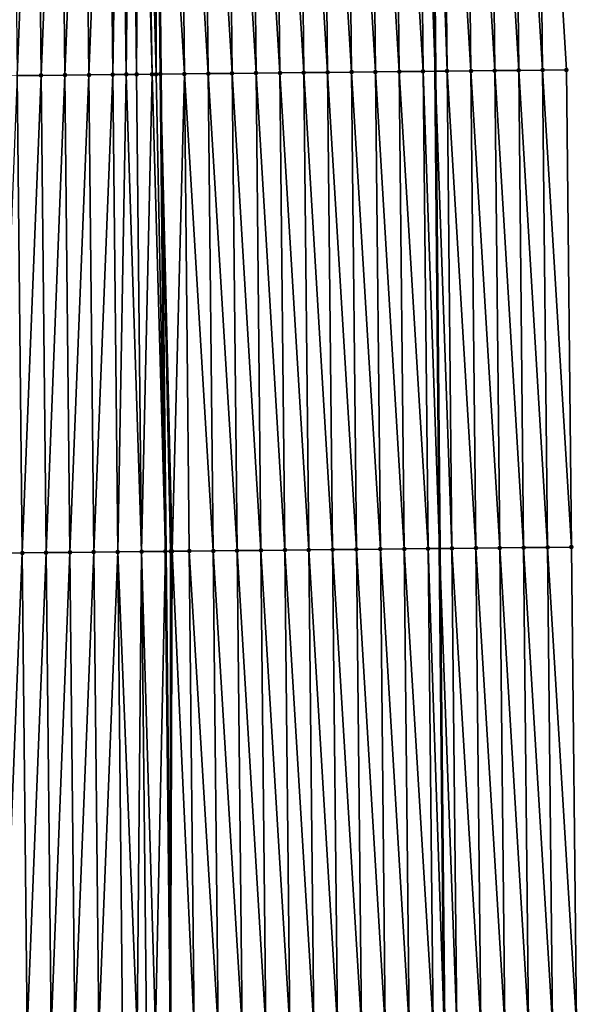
# Model space of a CAD drawing. Header units: feet. Extents: x 2007189 to 2022806, y 818621 to 837694.
# Tile 307 of 656: x 2011379 to 2011403, y 828468 to 828510. Entities that reach past the tile are written whole.
import ezdxf

# ---------------------------------------------------------------- set-up
doc = ezdxf.new("R2010")
doc.units = ezdxf.units.FT
doc.header["$MEASUREMENT"] = 0
for name, color, linetype, lineweight in [('EP_Travel Lane', 172, 'Continuous', 53), ('Road Shots', 141, 'Continuous', 100), ('Road X-Section', 40, 'Continuous', 13), ('STRIPING', 60, 'Continuous', 53)]:
    doc.layers.add(name, color=color, linetype=linetype, lineweight=lineweight)
doc.layers.add('I-77-MM17-21_SB-Surface-Border', color=7, linetype='Continuous')
doc.layers.add('I-77-MM17-21_SB-Surface-TIN', color=7, linetype='Continuous')

msp = doc.modelspace()

# ---------------------------------------------------------------- linework, layer by layer
at = {"layer": 'EP_Travel Lane'}
msp.add_polyline3d([(2011395.58455164, 828607.3902502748, 314.5817992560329), (2011395.768281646, 828587.3914331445, 314.459898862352), (2011395.952013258, 828567.3924413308, 314.361462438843), (2011396.135741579, 828547.3938077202, 314.214938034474), (2011396.319470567, 828527.3951014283, 314.0781827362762), (2011396.503200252, 828507.3963193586, 313.9515696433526), (2011396.686926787, 828487.3978801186, 313.7789906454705), (2011396.870653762, 828467.3993930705, 313.6128010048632), (2011397.054381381, 828447.4008358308, 313.4560295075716), (2011397.238109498, 828427.4022243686, 313.3065585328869), (2011397.466386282, 828407.4191252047, 313.202241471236), (2011397.702721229, 828387.420848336, 313.0820185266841), (2011397.939057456, 828367.4224631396, 312.9877514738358), (2011398.175394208, 828347.4240335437, 312.9041139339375)], dxfattribs=at)
at = {"layer": 'I-77-MM17-21_SB-Surface-Border', "color": 3, "linetype": 'Continuous', "lineweight": -3}
msp.add_polyline3d([(2011398.958411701, 828607.4260055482, 314.4802499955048), (2011400.165808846, 828587.4380073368, 314.3315114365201), (2011400.373261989, 828567.4394243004, 314.2112514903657), (2011400.580713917, 828547.4409584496, 314.0752339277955), (2011400.788166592, 828527.4424205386, 313.9489078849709), (2011401.995561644, 828507.4546241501, 313.773077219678), (2011402.203010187, 828487.4564845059, 313.5933249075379), (2011402.410460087, 828467.4582141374, 313.4310772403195), (2011402.617910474, 828447.4598968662, 313.2751229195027), (2011401.825418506, 828427.450835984, 313.1689540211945), (2011402.052226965, 828407.4726198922, 313.0491666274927), (2011402.282727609, 828387.4741896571, 312.9495928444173), (2011402.513229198, 828367.4756775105, 312.8696366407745), (2011402.743730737, 828347.4771696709, 312.788627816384)], dxfattribs=at)
at = {"layer": 'I-77-MM17-21_SB-Surface-TIN', "color": 128, "linetype": 'Continuous', "lineweight": -3}
for points in [[(2011378.996813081, 828507.2146942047, 313.954875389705), (2011379.789309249, 828527.2233501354, 314.1153987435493), (2011378.789362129, 828527.2130659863, 314.1034987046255)], [(2011378.996813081, 828507.2146942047, 313.954875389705), (2011379.996759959, 828507.225001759, 313.9636337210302), (2011379.789309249, 828527.2233501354, 314.1153987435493)], [(2011379.996759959, 828507.225001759, 313.9636337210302), (2011380.789256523, 828527.233619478, 314.1292855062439), (2011379.789309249, 828527.2233501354, 314.1153987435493)], [(2011379.996759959, 828507.225001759, 313.9636337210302), (2011380.996706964, 828507.235297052, 313.9740372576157), (2011380.789256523, 828527.233619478, 314.1292855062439)], [(2011380.996706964, 828507.235297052, 313.9740372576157), (2011381.789203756, 828527.2438928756, 314.1426281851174), (2011380.789256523, 828527.233619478, 314.1292855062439)], [(2011380.996706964, 828507.235297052, 313.9740372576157), (2011381.996653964, 828507.2455927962, 313.9843802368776), (2011381.789203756, 828527.2438928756, 314.1426281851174)], [(2011381.996653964, 828507.2455927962, 313.9843802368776), (2011382.789150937, 828527.254171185, 314.1553117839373), (2011381.789203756, 828527.2438928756, 314.1426281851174)], [(2011381.996653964, 828507.2455927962, 313.9843802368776), (2011382.996601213, 828507.2558646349, 313.9979308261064), (2011382.789150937, 828527.254171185, 314.1553117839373)], [(2011382.996601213, 828507.2558646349, 313.9979308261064), (2011383.304815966, 828527.2594702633, 314.162035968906), (2011382.789150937, 828527.254171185, 314.1553117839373)], [(2011382.996601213, 828507.2558646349, 313.9979308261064), (2011383.561675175, 828507.2616686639, 314.0056722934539), (2011383.304815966, 828527.2594702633, 314.162035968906)], [(2011383.561675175, 828507.2616686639, 314.0056722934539), (2011383.789098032, 828527.2644578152, 314.1668789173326), (2011383.304815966, 828527.2594702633, 314.162035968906)], [(2011383.561675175, 828507.2616686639, 314.0056722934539), (2011383.996548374, 828507.266144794, 314.0103650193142), (2011383.789098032, 828527.2644578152, 314.1668789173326)], [(2011383.996548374, 828507.266144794, 314.0103650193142), (2011384.120772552, 828527.2678876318, 314.1683244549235), (2011383.789098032, 828527.2644578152, 314.1668789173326)], [(2011383.996548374, 828507.266144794, 314.0103650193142), (2011384.642093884, 828507.2728138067, 314.0140518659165), (2011384.120772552, 828527.2678876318, 314.1683244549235)], [(2011384.642093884, 828507.2728138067, 314.0140518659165), (2011384.296667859, 828527.2697114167, 314.1684380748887), (2011384.120772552, 828527.2678876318, 314.1683244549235)], [(2011384.809132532, 828507.2745449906, 314.0142628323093), (2011384.789036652, 828527.2748331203, 314.1665372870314), (2011384.296667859, 828527.2697114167, 314.1684380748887)], [(2011384.642093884, 828507.2728138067, 314.0140518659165), (2011384.809132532, 828507.2745449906, 314.0142628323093), (2011384.296667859, 828527.2697114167, 314.1684380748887)], [(2011385.996440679, 828507.2868998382, 314.0091053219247), (2011385.78898984, 828527.2852607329, 314.1591981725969), (2011384.789036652, 828527.2748331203, 314.1665372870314)], [(2011385.996440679, 828507.2868998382, 314.0091053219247), (2011384.789036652, 828527.2748331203, 314.1665372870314), (2011384.99648731, 828507.2764895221, 314.0141248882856)], [(2011384.809132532, 828507.2745449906, 314.0142628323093), (2011384.99648731, 828507.2764895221, 314.0141248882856), (2011384.789036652, 828527.2748331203, 314.1665372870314)], [(2011386.996386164, 828507.2973416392, 313.9998506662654), (2011386.788935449, 828527.2956905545, 314.1515521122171), (2011385.78898984, 828527.2852607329, 314.1591981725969)], [(2011385.996440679, 828507.2868998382, 314.0091053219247), (2011386.996386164, 828507.2973416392, 313.9998506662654), (2011385.78898984, 828527.2852607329, 314.1591981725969)], [(2011387.996331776, 828507.307771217, 313.9922360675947), (2011387.788880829, 828527.3061425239, 314.1409343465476), (2011386.788935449, 828527.2956905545, 314.1515521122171)], [(2011386.996386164, 828507.2973416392, 313.9998506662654), (2011387.996331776, 828507.307771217, 313.9922360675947), (2011386.788935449, 828527.2956905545, 314.1515521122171)], [(2011388.996277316, 828507.3182078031, 313.9836811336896), (2011388.788826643, 828527.3165526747, 314.1359276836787), (2011387.788880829, 828527.3061425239, 314.1409343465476)], [(2011387.996331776, 828507.307771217, 313.9922360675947), (2011388.996277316, 828507.3182078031, 313.9836811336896), (2011387.788880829, 828527.3061425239, 314.1409343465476)], [(2011389.996223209, 828507.3286102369, 313.9797086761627), (2011389.788772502, 828527.3269584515, 314.1315079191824), (2011388.788826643, 828527.3165526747, 314.1359276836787)], [(2011388.996277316, 828507.3182078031, 313.9836811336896), (2011389.996223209, 828507.3286102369, 313.9797086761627), (2011388.788826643, 828527.3165526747, 314.1359276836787)], [(2011390.996169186, 828507.3390047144, 313.9768037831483), (2011390.788718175, 828527.3373821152, 314.1246881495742), (2011389.788772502, 828527.3269584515, 314.1315079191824)], [(2011389.996223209, 828507.3286102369, 313.9797086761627), (2011390.996169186, 828507.3390047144, 313.9768037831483), (2011389.788772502, 828527.3269584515, 314.1315079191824)], [(2011391.99611525, 828507.3493906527, 313.9750446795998), (2011391.788663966, 828527.3477944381, 314.1193900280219), (2011390.788718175, 828527.3373821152, 314.1246881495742)], [(2011390.996169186, 828507.3390047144, 313.9768037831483), (2011391.99611525, 828507.3493906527, 313.9750446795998), (2011390.788718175, 828527.3373821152, 314.1246881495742)], [(2011392.996061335, 828507.3597747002, 313.9735392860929), (2011392.788609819, 828527.3582007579, 314.1148974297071), (2011391.788663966, 828527.3477944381, 314.1193900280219)], [(2011391.99611525, 828507.3493906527, 313.9750446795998), (2011392.996061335, 828507.3597747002, 313.9735392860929), (2011391.788663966, 828527.3477944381, 314.1193900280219)], [(2011393.996007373, 828507.3701631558, 313.9714423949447), (2011393.7885556, 828527.3686141, 314.10946256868), (2011392.788609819, 828527.3582007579, 314.1148974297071)], [(2011392.996061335, 828507.3597747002, 313.9735392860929), (2011393.996007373, 828507.3701631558, 313.9714423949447), (2011392.788609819, 828527.3582007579, 314.1148974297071)], [(2011394.99595327, 828507.3805652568, 313.9675146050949), (2011394.788501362, 828527.379029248, 314.103785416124), (2011393.7885556, 828527.3686141, 314.10946256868)], [(2011393.996007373, 828507.3701631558, 313.9714423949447), (2011394.99595327, 828507.3805652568, 313.9675146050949), (2011393.7885556, 828527.3686141, 314.10946256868)], [(2011395.995898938, 828507.3909894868, 313.9606175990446), (2011395.788446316, 828527.3895221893, 314.0876700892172), (2011394.788501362, 828527.379029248, 314.103785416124)], [(2011394.99595327, 828507.3805652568, 313.9675146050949), (2011395.995898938, 828507.3909894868, 313.9606175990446), (2011394.788501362, 828527.379029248, 314.103785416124)], [(2011395.788446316, 828527.3895221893, 314.0876700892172), (2011396.503200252, 828507.3963193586, 313.9515696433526), (2011396.319470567, 828527.3951014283, 314.0781827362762)], [(2011395.995898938, 828507.3909894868, 313.9606175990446), (2011396.503200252, 828507.3963193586, 313.9515696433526), (2011395.788446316, 828527.3895221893, 314.0876700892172)], [(2011396.99584376, 828507.4014952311, 313.9427831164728), (2011396.788391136, 828527.4000281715, 314.0698049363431), (2011396.319470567, 828527.3951014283, 314.0781827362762)], [(2011396.99584376, 828507.4014952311, 313.9427831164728), (2011396.319470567, 828527.3951014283, 314.0781827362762), (2011396.503200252, 828507.3963193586, 313.9515696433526)], [(2011397.995787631, 828507.4120926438, 313.9126487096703), (2011397.788335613, 828527.4105671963, 314.0475061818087), (2011396.788391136, 828527.4000281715, 314.0698049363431)], [(2011396.99584376, 828507.4014952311, 313.9427831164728), (2011397.995787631, 828507.4120926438, 313.9126487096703), (2011396.788391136, 828527.4000281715, 314.0698049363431)], [(2011398.99573108, 828507.4227307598, 313.8770528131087), (2011398.788279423, 828527.4211705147, 314.0165806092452), (2011397.788335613, 828527.4105671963, 314.0475061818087)], [(2011397.995787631, 828507.4120926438, 313.9126487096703), (2011398.99573108, 828507.4227307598, 313.8770528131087), (2011397.788335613, 828527.4105671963, 314.0475061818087)], [(2011399.995674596, 828507.4333623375, 313.8423342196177), (2011399.788222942, 828527.4318017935, 313.9819033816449), (2011398.788279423, 828527.4211705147, 314.0165806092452)], [(2011398.99573108, 828507.4227307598, 313.8770528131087), (2011399.995674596, 828507.4333623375, 313.8423342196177), (2011398.788279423, 828527.4211705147, 314.0165806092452)], [(2011400.995618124, 828507.4439928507, 313.8077584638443), (2011400.788166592, 828527.4424205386, 313.9489078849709), (2011399.788222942, 828527.4318017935, 313.9819033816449)], [(2011399.995674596, 828507.4333623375, 313.8423342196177), (2011400.995618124, 828507.4439928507, 313.8077584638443), (2011399.788222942, 828527.4318017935, 313.9819033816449)], [(2011400.995618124, 828507.4439928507, 313.8077584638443), (2011401.995561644, 828507.4546241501, 313.773077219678), (2011400.788166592, 828527.4424205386, 313.9489078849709)], [(2011387.203835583, 828487.299117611, 313.8314020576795), (2011386.996386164, 828507.2973416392, 313.9998506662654), (2011385.996440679, 828507.2868998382, 314.0091053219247)], [(2011388.203781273, 828487.3095396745, 313.8247969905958), (2011387.996331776, 828507.307771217, 313.9922360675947), (2011386.996386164, 828507.2973416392, 313.9998506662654)], [(2011387.203835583, 828487.299117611, 313.8314020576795), (2011388.203781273, 828487.3095396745, 313.8247969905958), (2011386.996386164, 828507.2973416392, 313.9998506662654)], [(2011389.2037271, 828487.3199485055, 313.8199674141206), (2011388.996277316, 828507.3182078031, 313.9836811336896), (2011387.996331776, 828507.307771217, 313.9922360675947)], [(2011388.203781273, 828487.3095396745, 313.8247969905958), (2011389.2037271, 828487.3199485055, 313.8199674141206), (2011387.996331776, 828507.307771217, 313.9922360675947)], [(2011390.203673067, 828487.3303439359, 313.8169359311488), (2011389.996223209, 828507.3286102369, 313.9797086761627), (2011388.996277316, 828507.3182078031, 313.9836811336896)], [(2011389.2037271, 828487.3199485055, 313.8199674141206), (2011390.203673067, 828487.3303439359, 313.8169359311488), (2011388.996277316, 828507.3182078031, 313.9836811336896)], [(2011391.203618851, 828487.3407569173, 313.8115494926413), (2011390.996169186, 828507.3390047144, 313.9768037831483), (2011389.996223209, 828507.3286102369, 313.9797086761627)], [(2011390.203673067, 828487.3303439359, 313.8169359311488), (2011391.203618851, 828487.3407569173, 313.8115494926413), (2011389.996223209, 828507.3286102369, 313.9797086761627)], [(2011392.203564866, 828487.3511476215, 313.8091521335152), (2011391.99611525, 828507.3493906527, 313.9750446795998), (2011390.996169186, 828507.3390047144, 313.9768037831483)], [(2011391.203618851, 828487.3407569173, 313.8115494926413), (2011392.203564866, 828487.3511476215, 313.8091521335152), (2011390.996169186, 828507.3390047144, 313.9768037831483)], [(2011393.203510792, 828487.361547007, 313.8055899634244), (2011392.996061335, 828507.3597747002, 313.9735392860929), (2011391.99611525, 828507.3493906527, 313.9750446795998)], [(2011392.203564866, 828487.3511476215, 313.8091521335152), (2011393.203510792, 828487.361547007, 313.8055899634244), (2011391.99611525, 828507.3493906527, 313.9750446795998)], [(2011394.203456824, 828487.3719361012, 313.8034086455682), (2011393.996007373, 828507.3701631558, 313.9714423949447), (2011392.996061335, 828507.3597747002, 313.9735392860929)], [(2011393.203510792, 828487.361547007, 313.8055899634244), (2011394.203456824, 828487.3719361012, 313.8034086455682), (2011392.996061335, 828507.3597747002, 313.9735392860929)], [(2011395.203402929, 828487.3823181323, 313.8021750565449), (2011394.99595327, 828507.3805652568, 313.9675146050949), (2011393.996007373, 828507.3701631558, 313.9714423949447)], [(2011394.203456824, 828487.3719361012, 313.8034086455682), (2011395.203402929, 828487.3823181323, 313.8021750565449), (2011393.996007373, 828507.3701631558, 313.9714423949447)], [(2011396.203348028, 828487.3927972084, 313.787920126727), (2011395.995898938, 828507.3909894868, 313.9606175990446), (2011394.99595327, 828507.3805652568, 313.9675146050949)], [(2011395.203402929, 828487.3823181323, 313.8021750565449), (2011396.203348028, 828487.3927972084, 313.787920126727), (2011394.99595327, 828507.3805652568, 313.9675146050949)], [(2011395.995898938, 828507.3909894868, 313.9606175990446), (2011396.686926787, 828487.3978801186, 313.7789906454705), (2011396.503200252, 828507.3963193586, 313.9515696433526)], [(2011396.203348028, 828487.3927972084, 313.787920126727), (2011396.686926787, 828487.3978801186, 313.7789906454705), (2011395.995898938, 828507.3909894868, 313.9606175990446)], [(2011397.203292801, 828487.4033076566, 313.7694557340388), (2011396.99584376, 828507.4014952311, 313.9427831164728), (2011396.503200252, 828507.3963193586, 313.9515696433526)], [(2011397.203292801, 828487.4033076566, 313.7694557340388), (2011396.503200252, 828507.3963193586, 313.9515696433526), (2011396.686926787, 828487.3978801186, 313.7789906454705)], [(2011398.203235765, 828487.4139925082, 313.7275901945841), (2011397.995787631, 828507.4120926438, 313.9126487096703), (2011396.99584376, 828507.4014952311, 313.9427831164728)], [(2011397.203292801, 828487.4033076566, 313.7694557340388), (2011398.203235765, 828487.4139925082, 313.7275901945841), (2011396.99584376, 828507.4014952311, 313.9427831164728)], [(2011399.203179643, 828487.424589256, 313.6975462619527), (2011398.99573108, 828507.4227307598, 313.8770528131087), (2011397.995787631, 828507.4120926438, 313.9126487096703)], [(2011398.203235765, 828487.4139925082, 313.7275901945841), (2011399.203179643, 828487.424589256, 313.6975462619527), (2011397.995787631, 828507.4120926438, 313.9126487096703)], [(2011400.203123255, 828487.4352116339, 313.6640633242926), (2011399.995674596, 828507.4333623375, 313.8423342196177), (2011398.99573108, 828507.4227307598, 313.8770528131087)], [(2011399.203179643, 828487.424589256, 313.6975462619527), (2011400.203123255, 828487.4352116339, 313.6640633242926), (2011398.99573108, 828507.4227307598, 313.8770528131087)], [(2011401.203066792, 828487.4458412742, 313.6296059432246), (2011400.995618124, 828507.4439928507, 313.8077584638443), (2011399.995674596, 828507.4333623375, 313.8423342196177)], [(2011400.203123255, 828487.4352116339, 313.6640633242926), (2011401.203066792, 828487.4458412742, 313.6296059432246), (2011399.995674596, 828507.4333623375, 313.8423342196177)], [(2011402.203010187, 828487.4564845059, 313.5933249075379), (2011401.995561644, 828507.4546241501, 313.773077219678), (2011400.995618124, 828507.4439928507, 313.8077584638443)], [(2011401.203066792, 828487.4458412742, 313.6296059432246), (2011402.203010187, 828487.4564845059, 313.5933249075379), (2011400.995618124, 828507.4439928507, 313.8077584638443)], [(2011378.204315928, 828487.2061331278, 313.7816147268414), (2011379.204262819, 828487.2164394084, 313.7905452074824), (2011378.996813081, 828507.2146942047, 313.954875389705)], [(2011379.204262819, 828487.2164394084, 313.7905452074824), (2011379.996759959, 828507.225001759, 313.9636337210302), (2011378.996813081, 828507.2146942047, 313.954875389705)], [(2011379.204262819, 828487.2164394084, 313.7905452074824), (2011380.204209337, 828487.2267815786, 313.7946600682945), (2011379.996759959, 828507.225001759, 313.9636337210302)], [(2011380.204209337, 828487.2267815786, 313.7946600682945), (2011380.996706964, 828507.235297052, 313.9740372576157), (2011379.996759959, 828507.225001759, 313.9636337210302)], [(2011380.204209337, 828487.2267815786, 313.7946600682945), (2011381.204155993, 828487.2371105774, 313.8005422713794), (2011380.996706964, 828507.235297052, 313.9740372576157)], [(2011381.204155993, 828487.2371105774, 313.8005422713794), (2011381.996653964, 828507.2455927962, 313.9843802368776), (2011380.996706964, 828507.235297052, 313.9740372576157)], [(2011381.204155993, 828487.2371105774, 313.8005422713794), (2011382.204102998, 828487.247405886, 313.8109449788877), (2011381.996653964, 828507.2455927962, 313.9843802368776)], [(2011382.204102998, 828487.247405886, 313.8109449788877), (2011382.996601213, 828507.2558646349, 313.9979308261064), (2011381.996653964, 828507.2455927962, 313.9843802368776)], [(2011382.204102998, 828487.247405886, 313.8109449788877), (2011383.204050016, 828487.2576999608, 313.8215132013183), (2011382.996601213, 828507.2558646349, 313.9979308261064)], [(2011383.204050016, 828487.2576999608, 313.8215132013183), (2011383.561675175, 828507.2616686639, 314.0056722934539), (2011382.996601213, 828507.2558646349, 313.9979308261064)], [(2011383.204050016, 828487.2576999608, 313.8215132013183), (2011384.203997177, 828487.2679802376, 313.8339328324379), (2011383.561675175, 828507.2616686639, 314.0056722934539)], [(2011384.203997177, 828487.2679802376, 313.8339328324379), (2011383.996548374, 828507.266144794, 314.0103650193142), (2011383.561675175, 828507.2616686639, 314.0056722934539)], [(2011384.203997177, 828487.2679802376, 313.8339328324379), (2011384.642093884, 828507.2728138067, 314.0140518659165), (2011383.996548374, 828507.266144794, 314.0103650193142)], [(2011384.203997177, 828487.2679802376, 313.8339328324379), (2011385.203936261, 828487.2783105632, 313.8396264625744), (2011384.642093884, 828507.2728138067, 314.0140518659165)], [(2011384.642093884, 828507.2728138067, 314.0140518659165), (2011385.203936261, 828487.2783105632, 313.8396264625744), (2011384.809132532, 828507.2745449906, 314.0142628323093)], [(2011384.809132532, 828507.2745449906, 314.0142628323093), (2011385.203936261, 828487.2783105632, 313.8396264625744), (2011384.99648731, 828507.2764895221, 314.0141248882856)], [(2011385.481719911, 828487.2811886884, 313.8400872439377), (2011385.996440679, 828507.2868998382, 314.0091053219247), (2011384.99648731, 828507.2764895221, 314.0141248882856)], [(2011385.416961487, 828487.2805172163, 313.8400479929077), (2011384.99648731, 828507.2764895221, 314.0141248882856), (2011385.203936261, 828487.2783105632, 313.8396264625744)], [(2011385.416961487, 828487.2805172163, 313.8400479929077), (2011385.481719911, 828487.2811886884, 313.8400872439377), (2011384.99648731, 828507.2764895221, 314.0141248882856)], [(2011385.481719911, 828487.2811886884, 313.8400872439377), (2011386.203889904, 828487.288694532, 313.8381434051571), (2011385.996440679, 828507.2868998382, 314.0091053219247)], [(2011386.203889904, 828487.288694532, 313.8381434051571), (2011387.203835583, 828487.299117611, 313.8314020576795), (2011385.996440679, 828507.2868998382, 314.0091053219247)], [(2011378.411765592, 828467.2078855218, 313.6163278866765), (2011379.204262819, 828487.2164394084, 313.7905452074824), (2011378.204315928, 828487.2061331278, 313.7816147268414)], [(2011378.411765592, 828467.2078855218, 313.6163278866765), (2011379.411712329, 828467.2182067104, 313.6232573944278), (2011379.204262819, 828487.2164394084, 313.7905452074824)], [(2011379.411712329, 828467.2182067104, 313.6232573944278), (2011380.204209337, 828487.2267815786, 313.7946600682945), (2011379.204262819, 828487.2164394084, 313.7905452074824)], [(2011379.411712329, 828467.2182067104, 313.6232573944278), (2011380.411658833, 828467.2285502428, 313.6271888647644), (2011380.204209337, 828487.2267815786, 313.7946600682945)], [(2011380.411658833, 828467.2285502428, 313.6271888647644), (2011381.204155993, 828487.2371105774, 313.8005422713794), (2011380.204209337, 828487.2267815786, 313.7946600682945)], [(2011380.411658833, 828467.2285502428, 313.6271888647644), (2011381.411605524, 828467.238875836, 313.6335273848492), (2011381.204155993, 828487.2371105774, 313.8005422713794)], [(2011381.411605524, 828467.238875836, 313.6335273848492), (2011382.204102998, 828487.247405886, 313.8109449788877), (2011381.204155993, 828487.2371105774, 313.8005422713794)], [(2011381.411605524, 828467.238875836, 313.6335273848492), (2011382.411552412, 828467.2491824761, 313.6424090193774), (2011382.204102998, 828487.247405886, 313.8109449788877)], [(2011382.411552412, 828467.2491824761, 313.6424090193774), (2011383.204050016, 828487.2576999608, 313.8215132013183), (2011382.204102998, 828487.247405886, 313.8109449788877)], [(2011382.411552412, 828467.2491824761, 313.6424090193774), (2011383.411499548, 828467.2594650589, 313.6545186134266), (2011383.204050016, 828487.2576999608, 313.8215132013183)], [(2011384.015725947, 828467.2656701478, 313.6629424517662), (2011384.203997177, 828487.2679802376, 313.8339328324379), (2011383.204050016, 828487.2576999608, 313.8215132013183)], [(2011383.411499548, 828467.2594650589, 313.6545186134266), (2011384.015725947, 828467.2656701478, 313.6629424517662), (2011383.204050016, 828487.2576999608, 313.8215132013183)], [(2011384.015725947, 828467.2656701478, 313.6629424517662), (2011384.41144674, 828467.2697422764, 313.6673480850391), (2011384.203997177, 828487.2679802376, 313.8339328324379)], [(2011384.792637, 828467.2736838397, 313.6690482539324), (2011385.203936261, 828487.2783105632, 313.8396264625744), (2011384.203997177, 828487.2679802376, 313.8339328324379)], [(2011384.41144674, 828467.2697422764, 313.6673480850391), (2011384.792637, 828467.2736838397, 313.6690482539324), (2011384.203997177, 828487.2679802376, 313.8339328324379)], [(2011384.792637, 828467.2736838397, 313.6690482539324), (2011385.411385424, 828467.2801110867, 313.6678773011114), (2011385.203936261, 828487.2783105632, 313.8396264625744)], [(2011385.416961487, 828487.2805172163, 313.8400479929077), (2011385.203936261, 828487.2783105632, 313.8396264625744), (2011385.411385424, 828467.2801110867, 313.6678773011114)], [(2011385.416961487, 828487.2805172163, 313.8400479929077), (2011385.411385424, 828467.2801110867, 313.6678773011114), (2011385.481719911, 828487.2811886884, 313.8400872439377)], [(2011386.411338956, 828467.290505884, 313.6649406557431), (2011385.481719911, 828487.2811886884, 313.8400872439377), (2011385.411385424, 828467.2801110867, 313.6678773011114)], [(2011386.411338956, 828467.290505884, 313.6649406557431), (2011386.203889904, 828487.288694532, 313.8381434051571), (2011385.481719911, 828487.2811886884, 313.8400872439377)], [(2011387.411284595, 828467.3009328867, 313.657672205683), (2011387.203835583, 828487.299117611, 313.8314020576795), (2011386.203889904, 828487.288694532, 313.8381434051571)], [(2011386.411338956, 828467.290505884, 313.6649406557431), (2011387.411284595, 828467.3009328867, 313.657672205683), (2011386.203889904, 828487.288694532, 313.8381434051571)], [(2011388.411230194, 828467.3113637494, 313.6498858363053), (2011388.203781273, 828487.3095396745, 313.8247969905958), (2011387.203835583, 828487.299117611, 313.8314020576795)], [(2011387.411284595, 828467.3009328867, 313.657672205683), (2011388.411230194, 828467.3113637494, 313.6498858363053), (2011387.203835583, 828487.299117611, 313.8314020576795)], [(2011389.411176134, 828467.3217616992, 313.646515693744), (2011389.2037271, 828487.3199485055, 313.8199674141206), (2011388.203781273, 828487.3095396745, 313.8247969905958)], [(2011388.411230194, 828467.3113637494, 313.6498858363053), (2011389.411176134, 828467.3217616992, 313.646515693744), (2011388.203781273, 828487.3095396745, 313.8247969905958)], [(2011390.411122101, 828467.3321570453, 313.643494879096), (2011390.203673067, 828487.3303439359, 313.8169359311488), (2011389.2037271, 828487.3199485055, 313.8199674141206)], [(2011389.411176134, 828467.3217616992, 313.646515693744), (2011390.411122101, 828467.3321570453, 313.643494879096), (2011389.2037271, 828487.3199485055, 313.8199674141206)], [(2011391.411068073, 828467.3425519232, 313.6405368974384), (2011391.203618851, 828487.3407569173, 313.8115494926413), (2011390.203673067, 828487.3303439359, 313.8169359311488)], [(2011390.411122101, 828467.3321570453, 313.643494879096), (2011391.411068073, 828467.3425519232, 313.6405368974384), (2011390.203673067, 828487.3303439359, 313.8169359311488)], [(2011392.411014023, 828467.3529489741, 313.6372873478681), (2011392.203564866, 828487.3511476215, 313.8091521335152), (2011391.203618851, 828487.3407569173, 313.8115494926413)], [(2011391.411068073, 828467.3425519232, 313.6405368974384), (2011392.411014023, 828467.3529489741, 313.6372873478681), (2011391.203618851, 828487.3407569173, 313.8115494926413)], [(2011393.410959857, 828467.3633571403, 313.6325463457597), (2011393.203510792, 828487.361547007, 313.8055899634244), (2011392.203564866, 828487.3511476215, 313.8091521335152)], [(2011392.411014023, 828467.3529489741, 313.6372873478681), (2011393.410959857, 828467.3633571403, 313.6325463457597), (2011392.203564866, 828487.3511476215, 313.8091521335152)], [(2011394.410905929, 828467.3737423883, 313.6308804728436), (2011394.203456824, 828487.3719361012, 313.8034086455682), (2011393.203510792, 828487.361547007, 313.8055899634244)], [(2011393.410959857, 828467.3633571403, 313.6325463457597), (2011394.410905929, 828467.3737423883, 313.6308804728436), (2011393.203510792, 828487.361547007, 313.8055899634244)], [(2011395.410852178, 828467.3841104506, 313.6315205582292), (2011395.203402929, 828487.3823181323, 313.8021750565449), (2011394.203456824, 828487.3719361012, 313.8034086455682)], [(2011394.410905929, 828467.3737423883, 313.6308804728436), (2011395.410852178, 828467.3841104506, 313.6315205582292), (2011394.203456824, 828487.3719361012, 313.8034086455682)], [(2011396.410797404, 828467.3945773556, 313.6188981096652), (2011396.203348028, 828487.3927972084, 313.787920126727), (2011395.203402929, 828487.3823181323, 313.8021750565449)], [(2011395.410852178, 828467.3841104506, 313.6315205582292), (2011396.410797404, 828467.3945773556, 313.6188981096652), (2011395.203402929, 828487.3823181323, 313.8021750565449)], [(2011396.203348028, 828487.3927972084, 313.787920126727), (2011396.870653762, 828467.3993930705, 313.6128010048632), (2011396.686926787, 828487.3978801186, 313.7789906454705)], [(2011396.410797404, 828467.3945773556, 313.6188981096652), (2011396.870653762, 828467.3993930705, 313.6128010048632), (2011396.203348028, 828487.3927972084, 313.787920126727)], [(2011397.410742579, 828467.405048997, 313.6056401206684), (2011397.203292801, 828487.4033076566, 313.7694557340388), (2011396.686926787, 828487.3978801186, 313.7789906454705)], [(2011397.410742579, 828467.405048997, 313.6056401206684), (2011396.686926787, 828487.3978801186, 313.7789906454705), (2011396.870653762, 828467.3993930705, 313.6128010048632)], [(2011398.410686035, 828467.4156864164, 313.5701383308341), (2011398.203235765, 828487.4139925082, 313.7275901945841), (2011397.203292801, 828487.4033076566, 313.7694557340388)], [(2011397.410742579, 828467.405048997, 313.6056401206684), (2011398.410686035, 828467.4156864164, 313.5701383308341), (2011397.203292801, 828487.4033076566, 313.7694557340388)], [(2011399.410629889, 828467.4262854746, 313.5397837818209), (2011399.203179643, 828487.424589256, 313.6975462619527), (2011398.203235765, 828487.4139925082, 313.7275901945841)], [(2011398.410686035, 828467.4156864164, 313.5701383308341), (2011399.410629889, 828467.4262854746, 313.5397837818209), (2011398.203235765, 828487.4139925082, 313.7275901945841)], [(2011400.410573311, 828467.4369262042, 313.5038378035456), (2011400.203123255, 828487.4352116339, 313.6640633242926), (2011399.203179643, 828487.424589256, 313.6975462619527)], [(2011399.410629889, 828467.4262854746, 313.5397837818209), (2011400.410573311, 828467.4369262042, 313.5038378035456), (2011399.203179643, 828487.424589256, 313.6975462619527)], [(2011401.41051669, 828467.4475710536, 313.467339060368), (2011401.203066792, 828487.4458412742, 313.6296059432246), (2011400.203123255, 828487.4352116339, 313.6640633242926)], [(2011400.410573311, 828467.4369262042, 313.5038378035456), (2011401.41051669, 828467.4475710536, 313.467339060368), (2011400.203123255, 828487.4352116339, 313.6640633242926)], [(2011402.410460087, 828467.4582141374, 313.4310772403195), (2011402.203010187, 828487.4564845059, 313.5933249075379), (2011401.203066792, 828487.4458412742, 313.6296059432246)], [(2011401.41051669, 828467.4475710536, 313.467339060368), (2011402.410460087, 828467.4582141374, 313.4310772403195), (2011401.203066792, 828487.4458412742, 313.6296059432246)]]:
    msp.add_3dface(points, dxfattribs=at)
at = {"layer": 'Road Shots', "lineweight": 100}
for p in [(2011386.996386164, 828507.2973416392, 313.9998506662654), (2011387.996331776, 828507.307771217, 313.9922360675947), (2011388.996277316, 828507.3182078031, 313.9836811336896), (2011389.996223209, 828507.3286102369, 313.9797086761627), (2011390.996169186, 828507.3390047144, 313.9768037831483), (2011391.99611525, 828507.3493906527, 313.9750446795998), (2011392.996061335, 828507.3597747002, 313.9735392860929), (2011393.996007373, 828507.3701631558, 313.9714423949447), (2011394.99595327, 828507.3805652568, 313.9675146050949), (2011395.995898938, 828507.3909894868, 313.9606175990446), (2011396.99584376, 828507.4014952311, 313.9427831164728), (2011397.995787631, 828507.4120926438, 313.9126487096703), (2011398.99573108, 828507.4227307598, 313.8770528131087), (2011399.995674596, 828507.4333623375, 313.8423342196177), (2011400.995618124, 828507.4439928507, 313.8077584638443), (2011401.995561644, 828507.4546241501, 313.773077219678), (2011379.996759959, 828507.225001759, 313.9636337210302), (2011380.996706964, 828507.235297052, 313.9740372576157), (2011381.996653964, 828507.2455927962, 313.9843802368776), (2011382.996601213, 828507.2558646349, 313.9979308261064), (2011383.561675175, 828507.2616686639, 314.0056722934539), (2011383.996548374, 828507.266144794, 314.0103650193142), (2011384.642093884, 828507.2728138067, 314.0140518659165), (2011384.809132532, 828507.2745449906, 314.0142628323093), (2011384.996494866, 828507.2764896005, 314.0141248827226), (2011385.996440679, 828507.2868998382, 314.0091053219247), (2011379.204262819, 828487.2164394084, 313.7905452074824), (2011380.204209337, 828487.2267815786, 313.7946600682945), (2011381.204155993, 828487.2371105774, 313.8005422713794), (2011382.204102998, 828487.247405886, 313.8109449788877), (2011383.204050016, 828487.2576999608, 313.8215132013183), (2011384.203997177, 828487.2679802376, 313.8339328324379), (2011385.203943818, 828487.2783106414, 313.8396265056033), (2011385.416961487, 828487.2805172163, 313.8400479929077), (2011385.481719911, 828487.2811886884, 313.8400872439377), (2011386.203889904, 828487.288694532, 313.8381434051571), (2011387.203835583, 828487.299117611, 313.8314020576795), (2011388.203781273, 828487.3095396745, 313.8247969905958), (2011389.2037271, 828487.3199485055, 313.8199674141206), (2011390.203673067, 828487.3303439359, 313.8169359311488), (2011391.203618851, 828487.3407569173, 313.8115494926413), (2011392.203564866, 828487.3511476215, 313.8091521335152), (2011393.203510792, 828487.361547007, 313.8055899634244), (2011394.203456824, 828487.3719361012, 313.8034086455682), (2011395.203402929, 828487.3823181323, 313.8021750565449), (2011396.203348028, 828487.3927972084, 313.787920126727), (2011397.203292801, 828487.4033076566, 313.7694557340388), (2011398.203235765, 828487.4139925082, 313.7275901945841), (2011399.203179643, 828487.424589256, 313.6975462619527), (2011400.203123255, 828487.4352116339, 313.6640633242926), (2011401.203066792, 828487.4458412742, 313.6296059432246), (2011402.203010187, 828487.4564845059, 313.5933249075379)]:
    msp.add_point(p, dxfattribs=at)
at = {"layer": 'Road X-Section', "extrusion": (-0.01037253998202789, 0.9999184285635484, 0.007452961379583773), "elevation": 807578.863000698, "flags": 128}
msp.add_lwpolyline([(-2019887.749071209, -5705.239455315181), (-2019886.749071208, -5705.204773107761), (-2019885.749071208, -5705.170196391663), (-2019884.749071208, -5705.135476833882), (-2019883.749071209, -5705.099879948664), (-2019882.749071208, -5705.069744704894), (-2019881.749071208, -5705.051909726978), (-2019880.749071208, -5705.045012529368), (-2019879.749071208, -5705.041084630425), (-2019878.749071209, -5705.038987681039), (-2019877.749071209, -5705.037482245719), (-2019876.749071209, -5705.035723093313), (-2019875.749071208, -5705.032818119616), (-2019874.749071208, -5705.028845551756), (-2019873.749071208, -5705.020290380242), (-2019872.749071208, -5705.012675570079), (-2019871.749071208, -5705.003420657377), (-2019870.749071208, -5704.998400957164), (-2019870.561698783, -5704.998263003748), (-2019870.394651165, -5704.998473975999), (-2019869.749071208, -5705.002160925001), (-2019869.314174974, -5705.006853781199), (-2019868.749071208, -5705.014595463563), (-2019867.749071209, -5705.028146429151), (-2019866.749071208, -5705.038489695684), (-2019865.749071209, -5705.048893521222), (-2019864.749071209, -5705.057652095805), (-2019863.749071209, -5705.068652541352), (-2019862.749071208, -5705.077820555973), (-2019861.749071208, -5705.08511571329), (-2019860.749071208, -5705.091122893), (-2019859.749071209, -5705.101428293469), (-2019858.749071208, -5705.117409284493), (-2019857.749071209, -5705.135214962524), (-2019856.749071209, -5705.153645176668), (-2019855.749071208, -5705.170085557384), (-2019854.749071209, -5705.183834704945), (-2019853.749071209, -5705.196546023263), (-2019852.749071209, -5705.208800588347), (-2019851.749071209, -5705.221157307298), (-2019850.749071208, -5705.232803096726), (-2019849.749071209, -5705.243693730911), (-2019848.749071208, -5705.254183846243), (-2019847.749071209, -5705.265699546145), (-2019846.749071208, -5705.278043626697), (-2019845.749071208, -5705.291495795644), (-2019844.749071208, -5705.306095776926), (-2019843.749071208, -5705.322877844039), (-2019842.749071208, -5705.339559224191), (-2019842.166079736, -5705.348877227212)], dxfattribs=at)
at = {"layer": 'Road X-Section', "extrusion": (-0.01037254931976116, 0.9999184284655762, 0.007452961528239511), "elevation": 807558.8441378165, "flags": 128}
msp.add_lwpolyline([(-2019887.756612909, -5705.27012872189), (-2019886.756612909, -5705.233846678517), (-2019885.756612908, -5705.199388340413), (-2019884.756612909, -5705.165904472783), (-2019883.756612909, -5705.135859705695), (-2019882.756612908, -5705.093993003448), (-2019881.756612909, -5705.075528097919), (-2019880.756612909, -5705.06127277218), (-2019879.756612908, -5705.060039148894), (-2019878.756612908, -5705.057857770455), (-2019877.756612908, -5705.054295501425), (-2019876.756612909, -5705.051898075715), (-2019875.756612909, -5705.0465114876), (-2019874.756612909, -5705.043479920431), (-2019873.756612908, -5705.038650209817), (-2019872.756612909, -5705.03204495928), (-2019871.756612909, -5705.025303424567), (-2019871.034403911, -5705.023359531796), (-2019870.969642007, -5705.023398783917), (-2019870.756612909, -5705.023820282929), (-2019869.756612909, -5705.029514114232), (-2019868.756612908, -5705.041934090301), (-2019867.756612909, -5705.052502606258), (-2019866.756612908, -5705.062905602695), (-2019865.756612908, -5705.068787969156), (-2019864.756612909, -5705.072902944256), (-2019863.756612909, -5705.081833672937), (-2019862.756612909, -5705.089442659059), (-2019861.756612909, -5705.095340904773), (-2019860.756612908, -5705.100058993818), (-2019860.172403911, -5705.105683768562), (-2019859.756612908, -5705.112183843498), (-2019858.756612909, -5705.129039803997), (-2019857.756612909, -5705.140836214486), (-2019856.756612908, -5705.151670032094), (-2019855.756612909, -5705.166379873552), (-2019854.756612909, -5705.177394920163), (-2019853.756612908, -5705.186384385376), (-2019852.756612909, -5705.196373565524), (-2019851.756612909, -5705.206114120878), (-2019850.756612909, -5705.215388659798), (-2019849.756612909, -5705.225380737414), (-2019848.756612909, -5705.234615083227), (-2019847.756612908, -5705.242639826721), (-2019846.756612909, -5705.255406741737), (-2019845.756612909, -5705.272707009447), (-2019844.756612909, -5705.290473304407), (-2019843.756612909, -5705.306507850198), (-2019842.756612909, -5705.31834291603), (-2019841.756612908, -5705.327448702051), (-2019841.108118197, -5705.333787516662)], dxfattribs=at)
at = {"layer": 'STRIPING'}
msp.add_polyline3d([(2011383.959227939, 828607.2687935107, 314.6975475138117), (2011384.166680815, 828587.2702361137, 314.5738235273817), (2011384.374135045, 828567.2715483, 314.4676023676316), (2011384.581586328, 828547.2731445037, 314.3232684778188), (2011384.789036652, 828527.2748331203, 314.1665372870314), (2011384.99648731, 828507.2764895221, 314.0141248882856), (2011385.203936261, 828487.2783105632, 313.8396264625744), (2011385.411385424, 828467.2801110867, 313.6678773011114), (2011385.618835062, 828447.2818658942, 313.5022622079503), (2011385.826284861, 828427.2836051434, 313.3387384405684), (2011386.053289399, 828407.2875654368, 313.2053919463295), (2011386.28378824, 828387.2892687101, 313.0737918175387), (2011386.514289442, 828367.2907671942, 312.9912862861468), (2011386.744791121, 828347.292224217, 312.9187185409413)], dxfattribs=at)

doc.saveas('drawing.dxf')
